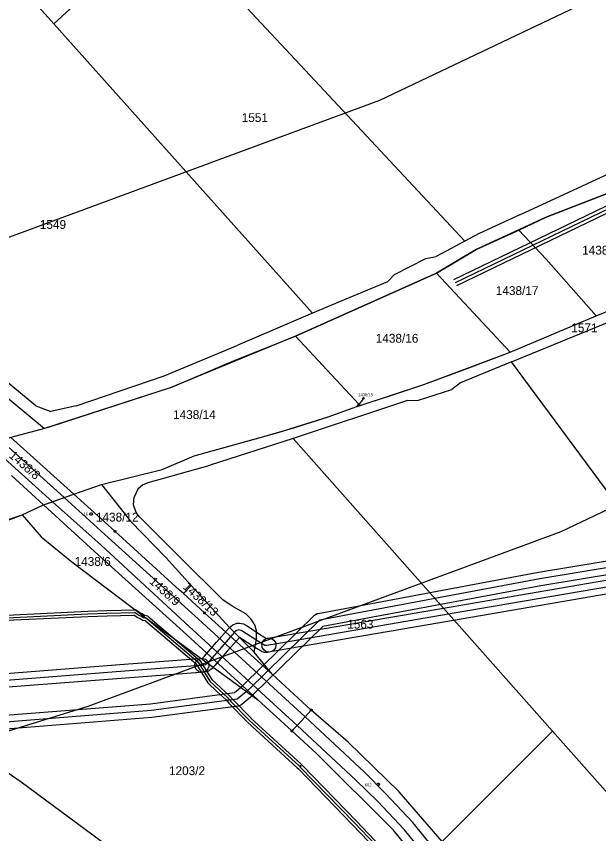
# Model space of a CAD drawing. Extents: x -510185 to -506993, y -1126306 to -1123642.
# Drawn here: x -509580.3 to -509243.9, y -1125827.4 to -1125355.5 of the extents above; entities that cross this region are included whole.
import ezdxf

# ---------------------------------------------------------------- set-up
doc = ezdxf.new("R2010")
doc.units = 0
for name, color, linetype in [('parcelni hranice', 7, 'Continuous'), ('telefonica', 7, 'Continuous'), ('u_dalnice', 7, 'Continuous'), ('u_plyn ochranné pásmo', 7, 'Continuous'), ('u_plyn VTL', 7, 'Continuous'), ('u_Telefonica', 7, 'Continuous'), ('u_VaK', 7, 'Continuous'), ('u_Vak_přivad', 7, 'Continuous'), ('ˇ2', 7, 'Continuous'), ('ˇ4', 7, 'Continuous'), ('ˇ7', 7, 'Continuous'), ('ˇ8', 7, 'Continuous')]:
    doc.layers.add(name, color=color, linetype=linetype)

msp = doc.modelspace()

# ---------------------------------------------------------------- linework, layer by layer
at = {"layer": 'parcelni hranice'}
for p, q in [((-509405.22, -1125395.44), (-509489.24, -1125305.62)), ((-509558.57, -1125359.93), (-509516.43, -1125320.52)), ((-509584.44, -1125331.01), (-509558.57, -1125359.93)), ((-509483.86, -1125443.45), (-509558.57, -1125359.93)), ((-509405.22, -1125395.44), (-509321.21, -1125485.27)), ((-509289.16, -1125470.01), (-509173.53, -1125416.29)), ((-509409.15, -1125526.97), (-509483.86, -1125443.45)), ((-509274.25, -1125471.43), (-509237.51, -1125457.2)), ((-509289.16, -1125470.01), (-509312.89, -1125480.81)), ((-509290.05, -1125478.98), (-509274.25, -1125471.43)), ((-509312.89, -1125480.81), (-509321.21, -1125485.27)), ((-509314.64, -1125490.19), (-509290.05, -1125478.98)), ((-509290.05, -1125478.98), (-509274.3, -1125495.79)), ((-509321.21, -1125485.27), (-509337.71, -1125494.1)), ((-509337.52, -1125503.75), (-509314.64, -1125490.19)), ((-509361.82, -1125504.65), (-509343.87, -1125495.26)), ((-509343.87, -1125495.26), (-509337.71, -1125494.1)), ((-509274.3, -1125495.79), (-509245.29, -1125528.46)), ((-509419.1, -1125540.14), (-509337.52, -1125503.75)), ((-509361.82, -1125504.65), (-509365.97, -1125508.72)), ((-509337.52, -1125503.75), (-509295.08, -1125549.4)), ((-509365.97, -1125508.72), (-509392.23, -1125519.82)), ((-509245.29, -1125528.46), (-509194.17, -1125507.38)), ((-509392.23, -1125519.82), (-509409.15, -1125526.97)), ((-509409.15, -1125526.97), (-509452.46, -1125545.27)), ((-509295.08, -1125549.4), (-509245.29, -1125528.46)), ((-509294.22, -1125554.88), (-509233.73, -1125530.09)), ((-509454.81, -1125554.44), (-509419.1, -1125540.14)), ((-509382.42, -1125579.49), (-509419.1, -1125540.14)), ((-509494.99, -1125563.15), (-509452.46, -1125545.27)), ((-509344.91, -1125568.1), (-509295.08, -1125549.4)), ((-509569.07, -1125580.35), (-509597.91, -1125556.63)), ((-509491.5, -1125569.97), (-509454.81, -1125554.44)), ((-509294.22, -1125554.88), (-509323.81, -1125567.02)), ((-509195.52, -1125688.71), (-509294.22, -1125554.88)), ((-509600.64, -1125563.28), (-509564.07, -1125593.54)), ((-509545.74, -1125580.32), (-509494.99, -1125563.15)), ((-509491.5, -1125569.97), (-509560.84, -1125592.49)), ((-509381.78, -1125580.18), (-509344.91, -1125568.1)), ((-509347.93, -1125577.08), (-509328.82, -1125570.93)), ((-509323.81, -1125567.02), (-509328.82, -1125570.93)), ((-509569.07, -1125580.35), (-509560.44, -1125583.66)), ((-509545.74, -1125580.32), (-509560.44, -1125583.66)), ((-509354.45, -1125577.27), (-509420.4, -1125599.14)), ((-509383.68, -1125580.85), (-509382.42, -1125579.49)), ((-509383.68, -1125580.85), (-509381.78, -1125580.18)), ((-509381.78, -1125580.18), (-509382.42, -1125579.49)), ((-509354.45, -1125577.27), (-509347.93, -1125577.08)), ((-509400.19, -1125586.63), (-509383.68, -1125580.85)), ((-509419.52, -1125592.95), (-509400.19, -1125586.63)), ((-509564.07, -1125593.54), (-509583.54, -1125598.65)), ((-509560.84, -1125592.49), (-509564.07, -1125593.54)), ((-509438.78, -1125598.54), (-509419.52, -1125592.95)), ((-509574.27, -1125606.98), (-509583.54, -1125598.65)), ((-509477.64, -1125609.32), (-509438.78, -1125598.54)), ((-509420.4, -1125599.14), (-509468.3, -1125614.61)), ((-509420.4, -1125599.14), (-509345.47, -1125683.66)), ((-509547.05, -1125631.45), (-509574.27, -1125606.98)), ((-509496.04, -1125617.18), (-509477.64, -1125609.32)), ((-509531.2, -1125625.83), (-509496.04, -1125617.18)), ((-509504.22, -1125624.62), (-509468.3, -1125614.61)), ((-509583.03, -1125620.65), (-509564.55, -1125637.56)), ((-509547.05, -1125631.45), (-509531.2, -1125625.83)), ((-509531.2, -1125625.83), (-509514.39, -1125646.96)), ((-509507.16, -1125625.96), (-509510.06, -1125628.55)), ((-509507.16, -1125625.96), (-509504.22, -1125624.62)), ((-509552.6, -1125633.39), (-509547.05, -1125631.45)), ((-509523.33, -1125652.77), (-509547.05, -1125631.45)), ((-509510.06, -1125628.55), (-509512.35, -1125633.15)), ((-509564.55, -1125637.56), (-509559.37, -1125635.75)), ((-509559.37, -1125635.75), (-509552.6, -1125633.39)), ((-509512.58, -1125637.62), (-509512.35, -1125633.15)), ((-509576.92, -1125643.36), (-509564.55, -1125637.56)), ((-509564.55, -1125637.56), (-509535.08, -1125664.52)), ((-509511.17, -1125641.86), (-509512.58, -1125637.62)), ((-509509.24, -1125644.48), (-509511.17, -1125641.86)), ((-509596.58, -1125650.53), (-509576.92, -1125643.36)), ((-509576.92, -1125643.36), (-509565.91, -1125656.04)), ((-509509.24, -1125644.48), (-509485.28, -1125668.31)), ((-509514.39, -1125646.96), (-509493.86, -1125668.06)), ((-509565.91, -1125656.04), (-509548.31, -1125670.48)), ((-509485.98, -1125686.78), (-509523.33, -1125652.77)), ((-509535.08, -1125664.52), (-509483.87, -1125710.69)), ((-509493.86, -1125668.06), (-509479.4, -1125684.1)), ((-509485.28, -1125668.31), (-509461.08, -1125692.31)), ((-509548.31, -1125670.48), (-509506.2, -1125702.25)), ((-509483.76, -1125688.8), (-509479.4, -1125684.1)), ((-509457.18, -1125708.41), (-509479.4, -1125684.1)), ((-509270.54, -1125768.18), (-509345.47, -1125683.66)), ((-509483.76, -1125688.8), (-509485.98, -1125686.78)), ((-509471.6, -1125699.88), (-509483.76, -1125688.8)), ((-509455.65, -1125696.1), (-509461.08, -1125692.31)), ((-509447.79, -1125700.42), (-509455.65, -1125696.1)), ((-509506.2, -1125702.25), (-509476.52, -1125724.19)), ((-509432.59, -1125735.38), (-509471.6, -1125699.88)), ((-509447.79, -1125700.42), (-509444.83, -1125703.27)), ((-509442.95, -1125706.25), (-509444.83, -1125703.27)), ((-509442.95, -1125706.25), (-509441.62, -1125710.44)), ((-509483.87, -1125710.69), (-509440.83, -1125750.02)), ((-509442.89, -1125722.5), (-509457.18, -1125708.41)), ((-509441.52, -1125714.88), (-509441.62, -1125710.44)), ((-509442.89, -1125722.5), (-509441.52, -1125714.88)), ((-509687.35, -1125722.37), (-509577.61, -1125797.39)), ((-509476.52, -1125724.19), (-509456.11, -1125738.89)), ((-509432.59, -1125735.38), (-509442.89, -1125722.5)), ((-509409.92, -1125756.02), (-509432.59, -1125735.38)), ((-509456.11, -1125738.89), (-509440.83, -1125750.02)), ((-509440.83, -1125750.02), (-509421.12, -1125768.04)), ((-509418.13, -1125764.84), (-509413.56, -1125759.92)), ((-509413.56, -1125759.92), (-509409.92, -1125756.02)), ((-509388.71, -1125774.58), (-509409.92, -1125756.02)), ((-509421.12, -1125768.04), (-509418.13, -1125764.84)), ((-509421.12, -1125768.04), (-509407.16, -1125780.8)), ((-509334.32, -1125831.88), (-509270.54, -1125768.18)), ((-509270.54, -1125768.18), (-509236.85, -1125806.19)), ((-509388.71, -1125774.58), (-509359.24, -1125803.31)), ((-509362.36, -1125825.34), (-509407.16, -1125780.8)), ((-509577.61, -1125797.39), (-509479.33, -1125869.79)), ((-509334.32, -1125831.88), (-509359.24, -1125803.31)), ((-509338.67, -1125854.56), (-509362.36, -1125825.34))]:
    msp.add_line(p, q, dxfattribs=at)
at = {"layer": 'telefonica'}
for p, q in [((-509504.33, -1125701.77), (-509474.23, -1125727.41)), ((-509505.69, -1125704.55), (-509476.52, -1125729.4)), ((-509476.52, -1125729.4), (-509469.64, -1125740.31)), ((-509474.23, -1125727.41), (-509467.3, -1125738.39)), ((-509464.27, -1125745.44), (-509469.64, -1125740.31)), ((-509462.19, -1125743.26), (-509467.3, -1125738.39)), ((-509446.83, -1125762.92), (-509418.02, -1125789.35)), ((-509444.8, -1125760.71), (-509415.99, -1125787.14)), ((-509415.99, -1125787.14), (-509415.26, -1125787.82)), ((-509418.02, -1125789.35), (-509417.28, -1125790.03))]:
    msp.add_line(p, q, dxfattribs=at)
for points in [[(-509624.95, -1125702.82), (-509581.99, -1125701.01), (-509539.03, -1125698.9), (-509528.01, -1125698.61), (-509511.55, -1125698.22)], [(-509504.33, -1125701.77), (-509506.23, -1125701.38), (-509507.73, -1125700.49), (-509508.96, -1125699.86), (-509511.55, -1125698.22)], [(-509624.82, -1125705.82), (-509581.85, -1125704.01), (-509538.92, -1125701.9), (-509527.94, -1125701.61), (-509512.39, -1125701.24)], [(-509505.69, -1125704.55), (-509507.33, -1125704.22), (-509509.17, -1125703.11), (-509510.44, -1125702.48), (-509512.39, -1125701.24)], [(-509464.24, -1125745.46), (-509459.14, -1125750.09), (-509457.52, -1125752.02), (-509446.89, -1125762.86)], [(-509462.19, -1125743.26), (-509456.97, -1125748), (-509455.29, -1125750), (-509444.75, -1125760.76)], [(-509415.19, -1125787.88), (-509383.88, -1125820.11), (-509355.82, -1125849.52), (-509336.74, -1125871.21)], [(-509417.35, -1125789.97), (-509386.05, -1125822.19), (-509358.03, -1125851.55), (-509338.99, -1125873.2)]]:
    msp.add_lwpolyline(points, dxfattribs=at)
at = {"layer": 'u_dalnice'}
for points in [[(-509087.92, -1125269.66), (-509370.63, -1125404.12), (-509625.72, -1125498.22), (-509895.89, -1125581.7)], [(-509237.51, -1125457.2), (-509274.25, -1125471.43), (-509314.64, -1125490.19), (-509337.52, -1125503.75), (-509419.1, -1125540.14), (-509491.5, -1125569.97), (-509564.07, -1125593.54), (-509583.54, -1125598.65), (-509619.19, -1125610.65), (-509686.76, -1125629.97), (-509845.55, -1125665.85), (-509878.2, -1125657.82), (-510023.73, -1125679.44), (-510036.67, -1125669.38), (-510050.64, -1125660.39), (-510093.14, -1125643.06), (-510132.83, -1125631.61), (-510158.52, -1125622.28), (-510158.52, -1125807.65), (-510125.17, -1125814.3), (-510072.92, -1125829.82)], [(-509849.39, -1125837.06), (-509836.82, -1125798.79), (-509824.66, -1125778.64), (-509804.02, -1125750.58), (-509787.44, -1125733.69), (-509754.36, -1125709.08), (-509727.84, -1125695.01), (-509673.57, -1125676.05), (-509576.92, -1125643.36), (-509564.55, -1125637.56), (-509547.05, -1125631.45), (-509531.2, -1125625.83), (-509496.04, -1125617.18), (-509477.64, -1125609.32), (-509429.15, -1125595.75), (-509400.19, -1125586.63), (-509383.68, -1125580.85), (-509363.35, -1125574.14), (-509344.91, -1125568.1), (-509319.99, -1125558.75), (-509295.08, -1125549.4), (-509245.29, -1125528.46), (-509194.17, -1125507.38)], [(-508994.92, -1125524.41), (-509265.7, -1125653.2), (-509539.08, -1125754.04), (-509708.05, -1125806.26)]]:
    msp.add_lwpolyline(points, dxfattribs=at)
at = {"layer": 'u_plyn ochranné pásmo'}
for points in [[(-509599.07, -1125759.94), (-509502.85, -1125752.37), (-509454.37, -1125745.91), (-509450.14, -1125742.36), (-509449.53, -1125741.85), (-509449.27, -1125741.62), (-509449.02, -1125741.38), (-509408.03, -1125701.29), (-509407.6, -1125700.88), (-509406.55, -1125700.33), (-509405.97, -1125700.22), (-509278.66, -1125676.36), (-509169, -1125658.25)], [(-509167.74, -1125666.15), (-509277.28, -1125684.24), (-509403.3, -1125707.86), (-509443.42, -1125747.1), (-509443.89, -1125747.55), (-509444.39, -1125747.98), (-509445, -1125748.48), (-509450.12, -1125752.78), (-509450.55, -1125753.15), (-509451.6, -1125753.61), (-509452.16, -1125753.69), (-509502.01, -1125760.33), (-509598.47, -1125767.92)], [(-509219.48, -1125685.66), (-509328.98, -1125704.41), (-509430.3, -1125721.84), (-509433.78, -1125722.43), (-509434.56, -1125722.57), (-509436.12, -1125722.21), (-509437.41, -1125721.29), (-509438.26, -1125719.95), (-509438.39, -1125719.16), (-509438.53, -1125718.38), (-509438.17, -1125716.82), (-509437.25, -1125715.53), (-509435.91, -1125714.68), (-509435.12, -1125714.55), (-509431.65, -1125713.96), (-509330.34, -1125696.53), (-509220.82, -1125677.78)], [(-509610.85, -1125736.79), (-509520.45, -1125729.74), (-509477.2, -1125726.48), (-509476.49, -1125726.45), (-509473.76, -1125726.23), (-509473.32, -1125726.21), (-509472.52, -1125726.16), (-509471.02, -1125726.7), (-509469.84, -1125727.76), (-509469.16, -1125729.2), (-509469.11, -1125730), (-509469.07, -1125730.79), (-509469.61, -1125732.29), (-509470.67, -1125733.47), (-509472.11, -1125734.15), (-509472.91, -1125734.2), (-509473.24, -1125734.21), (-509476.01, -1125734.43), (-509476.74, -1125734.46), (-509519.83, -1125737.72), (-509610.31, -1125744.77)]]:
    msp.add_lwpolyline(points, dxfattribs=at)
msp.add_lwpolyline([(-509473.34, -1125726.21), (-509473.25, -1125726.2), (-509472.74, -1125726.1), (-509472.56, -1125725.9), (-509471.7, -1125724.93), (-509464.62, -1125716.81), (-509457.09, -1125708.3), (-509455.35, -1125706.71), (-509453.34, -1125706), (-509452.88, -1125705.84), (-509451.92, -1125705.75), (-509451.44, -1125705.82), (-509449.15, -1125706.16), (-509447.34, -1125707.23), (-509438.31, -1125713.09), (-509435.76, -1125714.67), (-509435.22, -1125714.56), (-509434.44, -1125714.41), (-509432.88, -1125714.73), (-509431.56, -1125715.61), (-509430.68, -1125716.94), (-509430.53, -1125717.72), (-509430.37, -1125718.5), (-509430.69, -1125720.06), (-509431.57, -1125721.38), (-509432.9, -1125722.26), (-509433.68, -1125722.42), (-509435.21, -1125722.72), (-509436.92, -1125722.69), (-509437.46, -1125722.68), (-509438.5, -1125722.38), (-509438.96, -1125722.09), (-509442.59, -1125719.85), (-509451.5, -1125714.06), (-509458.62, -1125722.09), (-509465.7, -1125730.21), (-509466.56, -1125731.18), (-509467.28, -1125732.01), (-509468.49, -1125732.97), (-509468.87, -1125733.27), (-509469.75, -1125733.68), (-509470.23, -1125733.77), (-509472.27, -1125734.16), (-509472.88, -1125734.19), (-509473.68, -1125734.24), (-509475.18, -1125733.72), (-509476.37, -1125732.66), (-509477.06, -1125731.22), (-509477.1, -1125730.43), (-509477.15, -1125729.63), (-509476.62, -1125728.13), (-509475.57, -1125726.94), (-509474.13, -1125726.25)], close=True, dxfattribs=at)
at = {"layer": 'u_plyn VTL'}
for p, q in [((-509405.23, -1125704.15), (-509446.22, -1125744.24)), ((-509430.98, -1125717.9), (-509434.45, -1125718.49)), ((-509446.58, -1125744.59), (-509446.96, -1125744.91)), ((-509446.22, -1125744.24), (-509446.58, -1125744.59))]:
    msp.add_line(p, q, dxfattribs=at)
for points in [[(-509168.37, -1125662.2), (-509277.97, -1125680.3), (-509405.23, -1125704.15)], [(-509220.15, -1125681.72), (-509329.66, -1125700.47), (-509430.98, -1125717.9)], [(-509452.02, -1125709.78), (-509453.25, -1125710.21), (-509454.23, -1125711.11), (-509461.62, -1125719.45), (-509468.7, -1125727.57), (-509469.56, -1125728.54), (-509470.05, -1125729.1), (-509470.98, -1125729.84)], [(-509434.45, -1125718.49), (-509435.57, -1125718.71), (-509436.86, -1125718.69), (-509440.45, -1125716.47), (-509449.45, -1125710.63), (-509450.51, -1125710), (-509452.02, -1125709.78)], [(-509476.25, -1125730.44), (-509476.97, -1125730.47), (-509520.14, -1125733.73), (-509610.58, -1125740.78), (-509640.75, -1125742.51)], [(-509473.11, -1125730.2), (-509473.5, -1125730.22), (-509476.25, -1125730.44)], [(-509470.98, -1125729.84), (-509472.76, -1125730.18), (-509473.11, -1125730.2)], [(-509446.96, -1125744.91), (-509447.57, -1125745.42), (-509452.69, -1125749.72), (-509502.43, -1125756.35), (-509598.77, -1125763.93), (-509652.68, -1125767.85)]]:
    msp.add_lwpolyline(points, dxfattribs=at)
at = {"layer": 'u_Telefonica'}
for p, q in [((-509505.01, -1125703.16), (-509475.38, -1125728.4)), ((-509505.01, -1125703.16), (-509475.38, -1125728.4)), ((-509475.38, -1125728.4), (-509468.47, -1125739.35)), ((-509475.38, -1125728.4), (-509468.47, -1125739.35)), ((-509463.23, -1125744.35), (-509468.47, -1125739.35)), ((-509463.23, -1125744.35), (-509468.47, -1125739.35)), ((-509463.23, -1125744.35), (-509468.47, -1125739.35)), ((-509463.23, -1125744.35), (-509468.47, -1125739.35)), ((-509445.82, -1125761.81), (-509417.01, -1125788.25)), ((-509445.82, -1125761.81), (-509417.01, -1125788.25)), ((-509417.01, -1125788.25), (-509416.14, -1125787.92)), ((-509417.01, -1125788.25), (-509416.14, -1125787.92)), ((-509417.01, -1125788.25), (-509416.27, -1125788.92)), ((-509417.01, -1125788.25), (-509416.27, -1125788.92))]:
    msp.add_line(p, q, dxfattribs=at)
for points in [[(-509624.88, -1125704.32), (-509581.92, -1125702.51), (-509538.97, -1125700.4), (-509527.97, -1125700.11), (-509511.97, -1125699.73)], [(-509624.88, -1125704.32), (-509581.92, -1125702.51), (-509538.97, -1125700.4), (-509527.97, -1125700.11), (-509511.97, -1125699.73)], [(-509505.01, -1125703.16), (-509506.78, -1125702.8), (-509508.45, -1125701.8), (-509509.7, -1125701.17), (-509511.97, -1125699.73)], [(-509505.01, -1125703.16), (-509506.78, -1125702.8), (-509508.45, -1125701.8), (-509509.7, -1125701.17), (-509511.97, -1125699.73)], [(-509463.23, -1125744.35), (-509458.06, -1125749.04), (-509456.4, -1125751.01), (-509445.82, -1125761.81)], [(-509463.23, -1125744.35), (-509458.06, -1125749.04), (-509456.4, -1125751.01), (-509445.82, -1125761.81)], [(-509416.14, -1125787.92), (-509415.7, -1125788.33), (-509416.27, -1125788.92)], [(-509416.14, -1125787.92), (-509415.7, -1125788.33), (-509416.27, -1125788.92)], [(-509416.27, -1125788.92), (-509384.97, -1125821.15), (-509356.92, -1125850.54), (-509337.86, -1125872.21)], [(-509416.27, -1125788.92), (-509384.97, -1125821.15), (-509356.92, -1125850.54), (-509337.86, -1125872.21)]]:
    msp.add_lwpolyline(points, dxfattribs=at)
at = {"layer": 'u_VaK'}
for points in [[(-507978.01, -1124617.61), (-508127.84, -1124766.72), (-508433.56, -1125118.56), (-508471.06, -1125179.03), (-508517.15, -1125229.42), (-508712.18, -1125376.76), (-508775.25, -1125375.7), (-508900.26, -1125411.57), (-508965.16, -1125311.22), (-509031.97, -1125364.95), (-509327.71, -1125507.59)], [(-508515.85, -1125233.45), (-508710.86, -1125380.78), (-508774.72, -1125379.71), (-508902.01, -1125416.23), (-508966.11, -1125317.11), (-509029.82, -1125368.36), (-509325.97, -1125511.19)]]:
    msp.add_lwpolyline(points, dxfattribs=at)
at = {"layer": 'u_Vak_přivad'}
msp.add_lwpolyline([(-507976.59, -1124619.03), (-508126.38, -1124768.09), (-508431.95, -1125119.75), (-508469.46, -1125180.24), (-508515.79, -1125230.9), (-508711.52, -1125378.77), (-508774.98, -1125377.71), (-508901.13, -1125413.9), (-508965.64, -1125314.16), (-509030.89, -1125366.66), (-509326.84, -1125509.39)], dxfattribs=at)
at = {"layer": 'ˇ4'}
for p, q in [((-509559.37, -1125635.75), (-509596.35, -1125602.68)), ((-509589.09, -1125600.4), (-509552.6, -1125633.39)), ((-509531.41, -1125660.76), (-509559.37, -1125635.75)), ((-509552.6, -1125633.39), (-509527.24, -1125656.32)), ((-509480.56, -1125707.84), (-509531.41, -1125660.76)), ((-509527.24, -1125656.32), (-509475.09, -1125703.47)), ((-509418.13, -1125764.84), (-509480.56, -1125707.84)), ((-509475.09, -1125703.47), (-509413.56, -1125759.92)), ((-509379.19, -1125791.88), (-509413.56, -1125759.92)), ((-509418.13, -1125764.84), (-509384.16, -1125796.43)), ((-509367.01, -1125804.27), (-509379.19, -1125791.88)), ((-509371.49, -1125808.82), (-509384.16, -1125796.43)), ((-509351.35, -1125821), (-509367.01, -1125804.27)), ((-509356.18, -1125825.15), (-509371.49, -1125808.82)), ((-509325.32, -1125852.39), (-509351.35, -1125821)), ((-509333.18, -1125852.89), (-509356.18, -1125825.15))]:
    msp.add_line(p, q, dxfattribs=at)
at = {"layer": 'ˇ7'}
msp.add_line((-509382.49, -1125580.01), (-509381.18, -1125578), dxfattribs=at)
for points in [[(-509379.55, -1125575.48), (-509381.18, -1125578)], [(-509380.51, -1125576.05), (-509379.55, -1125575.48), (-509379.67, -1125576.59)]]:
    msp.add_lwpolyline(points, dxfattribs=at)
at = {"layer": 'ˇ8'}
for points in [[(-509536.95, -1125642.12), (-509536.61, -1125642.31), (-509536.42, -1125642.65), (-509536.42, -1125643.03), (-509536.61, -1125643.37), (-509536.95, -1125643.56), (-509537.33, -1125643.56), (-509537.67, -1125643.37), (-509537.86, -1125643.03), (-509537.86, -1125642.65), (-509537.67, -1125642.31), (-509537.33, -1125642.12)], [(-509523.18, -1125652.29), (-509522.93, -1125652.48), (-509522.83, -1125652.77), (-509522.93, -1125653.06), (-509523.18, -1125653.25), (-509523.48, -1125653.25), (-509523.73, -1125653.06), (-509523.83, -1125652.77), (-509523.73, -1125652.48), (-509523.48, -1125652.29)], [(-509471.45, -1125699.4), (-509471.2, -1125699.59), (-509471.1, -1125699.88), (-509471.2, -1125700.17), (-509471.45, -1125700.36), (-509471.75, -1125700.36), (-509472, -1125700.17), (-509472.1, -1125699.88), (-509472, -1125699.59), (-509471.75, -1125699.4)], [(-509409.77, -1125755.54), (-509409.52, -1125755.73), (-509409.42, -1125756.02), (-509409.52, -1125756.31), (-509409.77, -1125756.5), (-509410.07, -1125756.5), (-509410.32, -1125756.31), (-509410.42, -1125756.02), (-509410.32, -1125755.73), (-509410.07, -1125755.54)], [(-509420.97, -1125767.56), (-509420.72, -1125767.75), (-509420.62, -1125768.04), (-509420.72, -1125768.33), (-509420.97, -1125768.52), (-509421.27, -1125768.52), (-509421.52, -1125768.33), (-509421.62, -1125768.04), (-509421.52, -1125767.75), (-509421.27, -1125767.56)], [(-509371.06, -1125798.12), (-509370.72, -1125798.31), (-509370.53, -1125798.65), (-509370.53, -1125799.03), (-509370.72, -1125799.37), (-509371.06, -1125799.56), (-509371.44, -1125799.56), (-509371.78, -1125799.37), (-509371.97, -1125799.03), (-509371.97, -1125798.65), (-509371.78, -1125798.31), (-509371.44, -1125798.12)]]:
    msp.add_lwpolyline(points, close=True, dxfattribs=at)
for points in [[(-509537.19, -1125642.84), (-509537.09, -1125642.84)], [(-509523.45, -1125652.77), (-509523.21, -1125652.77)], [(-509471.72, -1125699.88), (-509471.48, -1125699.88)], [(-509410.04, -1125756.02), (-509409.8, -1125756.02)], [(-509421.24, -1125768.04), (-509421, -1125768.04)], [(-509371.3, -1125798.84), (-509371.2, -1125798.84)]]:
    msp.add_lwpolyline(points, dxfattribs=at)

# ---------------------------------------------------------------- texts
at = {"layer": 'ˇ2'}
for s, height, p in [('1551', 5.1, (-509450.13, -1125416.53)), ('1549', 5.1, (-509566.75, -1125478.26)), ('1438/18', 5.1, (-509253.47, -1125493.05)), ('1438/17', 5.1, (-509303.38, -1125516.41)), ('1571', 5.1, (-509259.79, -1125537.89)), ('1438/16', 5.1, (-509372.73, -1125543.93)), ('1438/15', 0.3, (-509383.25, -1125580.01)), ('1438/14', 5.1, (-509489.8, -1125588.01)), ('1438/12', 5.1, (-509534.37, -1125647.18)), ('1438/6', 5.1, (-509546.66, -1125672.77)), ('1563', 5.1, (-509389.19, -1125708.98)), ('1203/2', 5.1, (-509492.15, -1125793.58))]:
    msp.add_text(s, height=height, dxfattribs=at).set_placement(p)
for s, rotation, p in [('1438/8', 318.9083, (-509584.98, -1125609.69)), ('1438/9', 317.877, (-509503.88, -1125682.33)), ('1438/13', 316.7884, (-509484.44, -1125685.41))]:
    msp.add_text(s, height=5.1, rotation=rotation, dxfattribs=at).set_placement(p)
at = {"layer": 'ˇ7'}
msp.add_text('1438/15', height=1.7, dxfattribs=at).set_placement((-509382.86, -1125574.85))
at = {"layer": 'ˇ8'}
for s, p in [('16', (-509541.44, -1125643.64)), ('602', (-509379.05, -1125800.05))]:
    msp.add_text(s, height=1.7, dxfattribs=at).set_placement(p)

doc.saveas('drawing.dxf')
